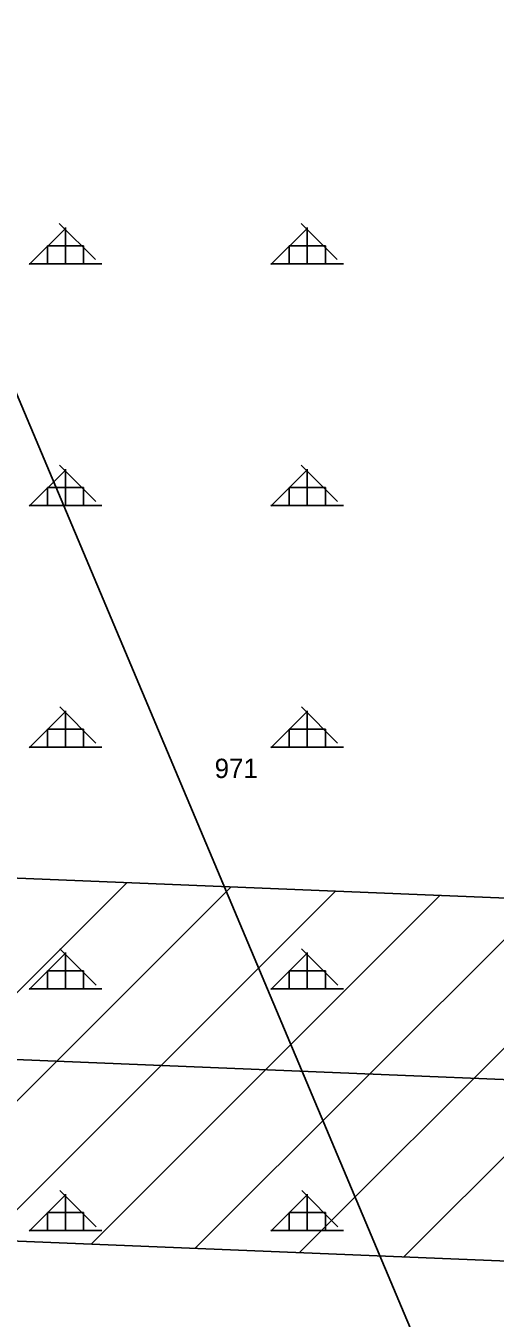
# Model space of a CAD drawing. Extents: x 410727 to 412947, y 4463506 to 4466382.
# Drawn here: x 411746.4 to 411843.5, y 4464905 to 4465172.3 of the extents above; entities that cross this region are included whole.
import ezdxf

# ---------------------------------------------------------------- set-up
doc = ezdxf.new("R2010")
doc.units = 0
for name, color, linetype in [('KDS_PARSEL_NO', 7, 'Continuous'), ('LJ_ÇERÇEVE', 7, 'Continuous'), ('TA_ENH_HAT', 7, 'Continuous'), ('TA_ENH_TARAMA', 7, 'Continuous'), ('TR_ORMAN', 7, 'Continuous')]:
    doc.layers.add(name, color=color, linetype=linetype)

msp = doc.modelspace()

# ---------------------------------------------------------------- linework, layer by layer
at = {"layer": 'LJ_ÇERÇEVE'}
msp.add_line((412177.76, 4464068.35), (411528.62, 4465608.26), dxfattribs=at)
at = {"layer": 'TA_ENH_HAT'}
msp.add_lwpolyline([(412066.99, 4464945.27), (411603.01, 4464964.25), (411201.24, 4464983.22), (410781.64, 4465000.65)], dxfattribs=at)
at = {"layer": 'TA_ENH_TARAMA'}
for p, q in [((411695.19, 4464922.95), (411767.31, 4464995.06)), ((411695.19, 4464922.95), (411767.31, 4464995.06)), ((411716.76, 4464922.06), (411788.87, 4464994.18)), ((411716.76, 4464922.06), (411788.87, 4464994.18)), ((411738.33, 4464921.18), (411810.44, 4464993.3)), ((411738.33, 4464921.18), (411810.44, 4464993.3)), ((411759.9, 4464920.3), (411832.01, 4464992.41)), ((411759.9, 4464920.3), (411832.01, 4464992.41)), ((411781.47, 4464919.42), (411853.58, 4464991.53)), ((411781.47, 4464919.42), (411853.58, 4464991.53)), ((411803.03, 4464918.54), (411875.15, 4464990.65)), ((411803.03, 4464918.54), (411875.15, 4464990.65)), ((411824.6, 4464917.66), (411896.72, 4464989.77)), ((411824.6, 4464917.66), (411896.72, 4464989.77))]:
    msp.add_line(p, q, dxfattribs=at)
msp.add_lwpolyline([(410782.08, 4465038.16), (410781.19, 4464963.13), (411199.57, 4464945.75), (411601.36, 4464926.78), (412065.46, 4464907.81), (412068.53, 4464982.74), (411604.66, 4465001.71), (411202.9, 4465020.68), (410782.08, 4465038.16)], dxfattribs=at)
at = {"layer": 'TR_ORMAN'}
for p, q in [((411760.85, 4465123.96), (411753.35, 4465131.46)), ((411760.85, 4465123.96), (411753.35, 4465131.46)), ((411760.85, 4465123.96), (411753.35, 4465131.46)), ((411760.85, 4465123.96), (411753.35, 4465131.46)), ((411810.84, 4465123.96), (411803.34, 4465131.46)), ((411810.84, 4465123.96), (411803.34, 4465131.46)), ((411810.84, 4465123.96), (411803.34, 4465131.46)), ((411810.84, 4465123.96), (411803.34, 4465131.46)), ((411747.12, 4465122.94), (411754.61, 4465130.44)), ((411747.12, 4465122.94), (411754.61, 4465130.44)), ((411747.12, 4465122.94), (411754.61, 4465130.44)), ((411747.12, 4465122.94), (411754.61, 4465130.44)), ((411754.62, 4465123.09), (411754.62, 4465130.59)), ((411754.62, 4465123.09), (411754.62, 4465130.59)), ((411754.62, 4465123.09), (411754.62, 4465130.59)), ((411754.62, 4465123.09), (411754.62, 4465130.59)), ((411797.12, 4465122.95), (411804.61, 4465130.44)), ((411797.12, 4465122.95), (411804.61, 4465130.44)), ((411797.12, 4465122.95), (411804.61, 4465130.44)), ((411797.12, 4465122.95), (411804.61, 4465130.44)), ((411804.62, 4465123.09), (411804.62, 4465130.59)), ((411804.62, 4465123.09), (411804.62, 4465130.59)), ((411804.62, 4465123.09), (411804.62, 4465130.59)), ((411804.62, 4465123.09), (411804.62, 4465130.59)), ((411750.87, 4465123.09), (411750.87, 4465126.84)), ((411750.87, 4465126.84), (411758.37, 4465126.84)), ((411750.87, 4465123.09), (411750.87, 4465126.84)), ((411750.87, 4465126.84), (411758.37, 4465126.84)), ((411750.87, 4465123.09), (411750.87, 4465126.84)), ((411750.87, 4465126.84), (411758.37, 4465126.84)), ((411750.87, 4465123.09), (411750.87, 4465126.84)), ((411750.87, 4465126.84), (411758.37, 4465126.84)), ((411758.37, 4465123.09), (411758.37, 4465126.84)), ((411758.37, 4465123.09), (411758.37, 4465126.84)), ((411758.37, 4465123.09), (411758.37, 4465126.84)), ((411758.37, 4465123.09), (411758.37, 4465126.84)), ((411800.87, 4465123.09), (411800.87, 4465126.84)), ((411800.87, 4465126.84), (411808.37, 4465126.84)), ((411800.87, 4465123.09), (411800.87, 4465126.84)), ((411800.87, 4465126.84), (411808.37, 4465126.84)), ((411800.87, 4465123.09), (411800.87, 4465126.84)), ((411800.87, 4465126.84), (411808.37, 4465126.84)), ((411800.87, 4465123.09), (411800.87, 4465126.84)), ((411800.87, 4465126.84), (411808.37, 4465126.84)), ((411808.37, 4465123.09), (411808.37, 4465126.84)), ((411808.37, 4465123.09), (411808.37, 4465126.84)), ((411808.37, 4465123.09), (411808.37, 4465126.84)), ((411808.37, 4465123.09), (411808.37, 4465126.84)), ((411747.12, 4465123.09), (411762.12, 4465123.09)), ((411747.12, 4465123.09), (411762.12, 4465123.09)), ((411747.12, 4465123.09), (411762.12, 4465123.09)), ((411747.12, 4465123.09), (411762.12, 4465123.09)), ((411797.12, 4465123.09), (411812.12, 4465123.09)), ((411797.12, 4465123.09), (411812.12, 4465123.09)), ((411797.12, 4465123.09), (411812.12, 4465123.09)), ((411797.12, 4465123.09), (411812.12, 4465123.09)), ((411747.12, 4465072.95), (411754.61, 4465080.44)), ((411747.12, 4465072.95), (411754.61, 4465080.44)), ((411747.12, 4465072.95), (411754.61, 4465080.44)), ((411747.12, 4465072.95), (411754.61, 4465080.44)), ((411760.88, 4465073.94), (411753.38, 4465081.44)), ((411760.88, 4465073.94), (411753.38, 4465081.44)), ((411760.88, 4465073.94), (411753.38, 4465081.44)), ((411760.88, 4465073.94), (411753.38, 4465081.44)), ((411754.62, 4465073.09), (411754.62, 4465080.59)), ((411754.62, 4465073.09), (411754.62, 4465080.59)), ((411754.62, 4465073.09), (411754.62, 4465080.59)), ((411754.62, 4465073.09), (411754.62, 4465080.59)), ((411797.12, 4465072.95), (411804.61, 4465080.45)), ((411797.12, 4465072.95), (411804.61, 4465080.45)), ((411797.12, 4465072.95), (411804.61, 4465080.45)), ((411797.12, 4465072.95), (411804.61, 4465080.45)), ((411810.87, 4465073.94), (411803.38, 4465081.44)), ((411810.87, 4465073.94), (411803.38, 4465081.44)), ((411810.87, 4465073.94), (411803.38, 4465081.44)), ((411810.87, 4465073.94), (411803.38, 4465081.44)), ((411804.62, 4465073.09), (411804.62, 4465080.59)), ((411804.62, 4465073.09), (411804.62, 4465080.59)), ((411804.62, 4465073.09), (411804.62, 4465080.59)), ((411804.62, 4465073.09), (411804.62, 4465080.59)), ((411750.87, 4465076.84), (411758.37, 4465076.84)), ((411750.87, 4465073.09), (411750.87, 4465076.84)), ((411750.87, 4465076.84), (411758.37, 4465076.84)), ((411750.87, 4465073.09), (411750.87, 4465076.84)), ((411750.87, 4465076.84), (411758.37, 4465076.84)), ((411750.87, 4465073.09), (411750.87, 4465076.84)), ((411750.87, 4465076.84), (411758.37, 4465076.84)), ((411750.87, 4465073.09), (411750.87, 4465076.84)), ((411758.37, 4465073.09), (411758.37, 4465076.84)), ((411758.37, 4465073.09), (411758.37, 4465076.84)), ((411758.37, 4465073.09), (411758.37, 4465076.84)), ((411758.37, 4465073.09), (411758.37, 4465076.84)), ((411800.87, 4465076.84), (411808.37, 4465076.84)), ((411800.87, 4465073.09), (411800.87, 4465076.84)), ((411800.87, 4465076.84), (411808.37, 4465076.84)), ((411800.87, 4465073.09), (411800.87, 4465076.84)), ((411800.87, 4465076.84), (411808.37, 4465076.84)), ((411800.87, 4465073.09), (411800.87, 4465076.84)), ((411800.87, 4465076.84), (411808.37, 4465076.84)), ((411800.87, 4465073.09), (411800.87, 4465076.84)), ((411808.37, 4465073.09), (411808.37, 4465076.84)), ((411808.37, 4465073.09), (411808.37, 4465076.84)), ((411808.37, 4465073.09), (411808.37, 4465076.84)), ((411808.37, 4465073.09), (411808.37, 4465076.84)), ((411747.12, 4465073.09), (411762.12, 4465073.09)), ((411747.12, 4465073.09), (411762.12, 4465073.09)), ((411747.12, 4465073.09), (411762.12, 4465073.09)), ((411747.12, 4465073.09), (411762.12, 4465073.09)), ((411797.12, 4465073.09), (411812.12, 4465073.09)), ((411797.12, 4465073.09), (411812.12, 4465073.09)), ((411797.12, 4465073.09), (411812.12, 4465073.09)), ((411797.12, 4465073.09), (411812.12, 4465073.09)), ((411747.12, 4465022.95), (411754.61, 4465030.45)), ((411747.12, 4465022.95), (411754.61, 4465030.45)), ((411747.12, 4465022.95), (411754.61, 4465030.45)), ((411747.12, 4465022.95), (411754.61, 4465030.45)), ((411760.91, 4465023.92), (411753.42, 4465031.41)), ((411760.91, 4465023.92), (411753.42, 4465031.41)), ((411760.91, 4465023.92), (411753.42, 4465031.41)), ((411760.91, 4465023.92), (411753.42, 4465031.41)), ((411754.62, 4465023.09), (411754.62, 4465030.59)), ((411754.62, 4465023.09), (411754.62, 4465030.59)), ((411754.62, 4465023.09), (411754.62, 4465030.59)), ((411754.62, 4465023.09), (411754.62, 4465030.59)), ((411797.12, 4465022.96), (411804.61, 4465030.46)), ((411797.12, 4465022.96), (411804.61, 4465030.46)), ((411797.12, 4465022.96), (411804.61, 4465030.46)), ((411797.12, 4465022.96), (411804.61, 4465030.46)), ((411810.91, 4465023.92), (411803.41, 4465031.41)), ((411810.91, 4465023.92), (411803.41, 4465031.41)), ((411810.91, 4465023.92), (411803.41, 4465031.41)), ((411810.91, 4465023.92), (411803.41, 4465031.41)), ((411804.62, 4465023.09), (411804.62, 4465030.59)), ((411804.62, 4465023.09), (411804.62, 4465030.59)), ((411804.62, 4465023.09), (411804.62, 4465030.59)), ((411804.62, 4465023.09), (411804.62, 4465030.59)), ((411750.87, 4465023.09), (411750.87, 4465026.84)), ((411750.87, 4465026.84), (411758.37, 4465026.84)), ((411750.87, 4465023.09), (411750.87, 4465026.84)), ((411750.87, 4465026.84), (411758.37, 4465026.84)), ((411750.87, 4465023.09), (411750.87, 4465026.84)), ((411750.87, 4465026.84), (411758.37, 4465026.84)), ((411750.87, 4465023.09), (411750.87, 4465026.84)), ((411750.87, 4465026.84), (411758.37, 4465026.84)), ((411758.37, 4465023.09), (411758.37, 4465026.84)), ((411758.37, 4465023.09), (411758.37, 4465026.84)), ((411758.37, 4465023.09), (411758.37, 4465026.84)), ((411758.37, 4465023.09), (411758.37, 4465026.84)), ((411800.87, 4465023.09), (411800.87, 4465026.84)), ((411800.87, 4465026.84), (411808.37, 4465026.84)), ((411800.87, 4465023.09), (411800.87, 4465026.84)), ((411800.87, 4465026.84), (411808.37, 4465026.84)), ((411800.87, 4465023.09), (411800.87, 4465026.84)), ((411800.87, 4465026.84), (411808.37, 4465026.84)), ((411800.87, 4465023.09), (411800.87, 4465026.84)), ((411800.87, 4465026.84), (411808.37, 4465026.84)), ((411808.37, 4465023.09), (411808.37, 4465026.84)), ((411808.37, 4465023.09), (411808.37, 4465026.84)), ((411808.37, 4465023.09), (411808.37, 4465026.84)), ((411808.37, 4465023.09), (411808.37, 4465026.84)), ((411747.12, 4465023.09), (411762.12, 4465023.09)), ((411747.12, 4465023.09), (411762.12, 4465023.09)), ((411747.12, 4465023.09), (411762.12, 4465023.09)), ((411747.12, 4465023.09), (411762.12, 4465023.09)), ((411797.12, 4465023.09), (411812.12, 4465023.09)), ((411797.12, 4465023.09), (411812.12, 4465023.09)), ((411797.12, 4465023.09), (411812.12, 4465023.09)), ((411797.12, 4465023.09), (411812.12, 4465023.09)), ((411760.95, 4464973.89), (411753.45, 4464981.39)), ((411760.95, 4464973.89), (411753.45, 4464981.39)), ((411760.95, 4464973.89), (411753.45, 4464981.39)), ((411760.95, 4464973.89), (411753.45, 4464981.39)), ((411810.94, 4464973.89), (411803.44, 4464981.39)), ((411810.94, 4464973.89), (411803.44, 4464981.39)), ((411810.94, 4464973.89), (411803.44, 4464981.39)), ((411810.94, 4464973.89), (411803.44, 4464981.39)), ((411747.12, 4464972.96), (411754.61, 4464980.46)), ((411747.12, 4464972.96), (411754.61, 4464980.46)), ((411747.12, 4464972.96), (411754.61, 4464980.46)), ((411747.12, 4464972.96), (411754.61, 4464980.46)), ((411754.62, 4464973.09), (411754.62, 4464980.59)), ((411754.62, 4464973.09), (411754.62, 4464980.59)), ((411754.62, 4464973.09), (411754.62, 4464980.59)), ((411754.62, 4464973.09), (411754.62, 4464980.59)), ((411797.12, 4464972.97), (411804.61, 4464980.47)), ((411797.12, 4464972.97), (411804.61, 4464980.47)), ((411797.12, 4464972.97), (411804.61, 4464980.47)), ((411797.12, 4464972.97), (411804.61, 4464980.47)), ((411804.62, 4464973.09), (411804.62, 4464980.59)), ((411804.62, 4464973.09), (411804.62, 4464980.59)), ((411804.62, 4464973.09), (411804.62, 4464980.59)), ((411804.62, 4464973.09), (411804.62, 4464980.59)), ((411750.87, 4464976.84), (411758.37, 4464976.84)), ((411750.87, 4464976.84), (411758.37, 4464976.84)), ((411750.87, 4464973.09), (411750.87, 4464976.84)), ((411750.87, 4464973.09), (411750.87, 4464976.84)), ((411750.87, 4464976.84), (411758.37, 4464976.84)), ((411750.87, 4464976.84), (411758.37, 4464976.84)), ((411750.87, 4464973.09), (411750.87, 4464976.84)), ((411750.87, 4464973.09), (411750.87, 4464976.84)), ((411758.37, 4464973.09), (411758.37, 4464976.84)), ((411758.37, 4464973.09), (411758.37, 4464976.84)), ((411758.37, 4464973.09), (411758.37, 4464976.84)), ((411758.37, 4464973.09), (411758.37, 4464976.84)), ((411800.87, 4464973.09), (411800.87, 4464976.84)), ((411800.87, 4464976.84), (411808.37, 4464976.84)), ((411800.87, 4464973.09), (411800.87, 4464976.84)), ((411800.87, 4464976.84), (411808.37, 4464976.84)), ((411800.87, 4464973.09), (411800.87, 4464976.84)), ((411800.87, 4464976.84), (411808.37, 4464976.84)), ((411800.87, 4464973.09), (411800.87, 4464976.84)), ((411800.87, 4464976.84), (411808.37, 4464976.84)), ((411808.37, 4464973.09), (411808.37, 4464976.84)), ((411808.37, 4464973.09), (411808.37, 4464976.84)), ((411808.37, 4464973.09), (411808.37, 4464976.84)), ((411808.37, 4464973.09), (411808.37, 4464976.84)), ((411747.12, 4464973.09), (411762.12, 4464973.09)), ((411747.12, 4464973.09), (411762.12, 4464973.09)), ((411747.12, 4464973.09), (411762.12, 4464973.09)), ((411747.12, 4464973.09), (411762.12, 4464973.09)), ((411797.12, 4464973.09), (411812.12, 4464973.09)), ((411797.12, 4464973.09), (411812.12, 4464973.09)), ((411797.12, 4464973.09), (411812.12, 4464973.09)), ((411797.12, 4464973.09), (411812.12, 4464973.09)), ((411747.12, 4464922.97), (411754.61, 4464930.47)), ((411747.12, 4464922.97), (411754.61, 4464930.47)), ((411747.12, 4464922.97), (411754.61, 4464930.47)), ((411747.12, 4464922.97), (411754.61, 4464930.47)), ((411760.98, 4464923.87), (411753.48, 4464931.37)), ((411760.98, 4464923.87), (411753.48, 4464931.37)), ((411760.98, 4464923.87), (411753.48, 4464931.37)), ((411760.98, 4464923.87), (411753.48, 4464931.37)), ((411754.62, 4464923.09), (411754.62, 4464930.59)), ((411754.62, 4464923.09), (411754.62, 4464930.59)), ((411754.62, 4464923.09), (411754.62, 4464930.59)), ((411754.62, 4464923.09), (411754.62, 4464930.59)), ((411797.12, 4464922.98), (411804.61, 4464930.47)), ((411797.12, 4464922.98), (411804.61, 4464930.47)), ((411797.12, 4464922.98), (411804.61, 4464930.47)), ((411797.12, 4464922.98), (411804.61, 4464930.47)), ((411810.97, 4464923.87), (411803.47, 4464931.37)), ((411810.97, 4464923.87), (411803.47, 4464931.37)), ((411810.97, 4464923.87), (411803.47, 4464931.37)), ((411810.97, 4464923.87), (411803.47, 4464931.37)), ((411804.62, 4464923.09), (411804.62, 4464930.59)), ((411804.62, 4464923.09), (411804.62, 4464930.59)), ((411804.62, 4464923.09), (411804.62, 4464930.59)), ((411804.62, 4464923.09), (411804.62, 4464930.59)), ((411750.87, 4464926.84), (411758.37, 4464926.84)), ((411750.87, 4464926.84), (411758.37, 4464926.84)), ((411750.87, 4464923.09), (411750.87, 4464926.84)), ((411750.87, 4464923.09), (411750.87, 4464926.84)), ((411750.87, 4464926.84), (411758.37, 4464926.84)), ((411750.87, 4464926.84), (411758.37, 4464926.84)), ((411750.87, 4464923.09), (411750.87, 4464926.84)), ((411750.87, 4464923.09), (411750.87, 4464926.84)), ((411758.37, 4464923.09), (411758.37, 4464926.84)), ((411758.37, 4464923.09), (411758.37, 4464926.84)), ((411758.37, 4464923.09), (411758.37, 4464926.84)), ((411758.37, 4464923.09), (411758.37, 4464926.84)), ((411800.87, 4464923.09), (411800.87, 4464926.84)), ((411800.87, 4464926.84), (411808.37, 4464926.84)), ((411800.87, 4464923.09), (411800.87, 4464926.84)), ((411800.87, 4464926.84), (411808.37, 4464926.84)), ((411800.87, 4464923.09), (411800.87, 4464926.84)), ((411800.87, 4464926.84), (411808.37, 4464926.84)), ((411800.87, 4464923.09), (411800.87, 4464926.84)), ((411800.87, 4464926.84), (411808.37, 4464926.84)), ((411808.37, 4464923.09), (411808.37, 4464926.84)), ((411808.37, 4464923.09), (411808.37, 4464926.84)), ((411808.37, 4464923.09), (411808.37, 4464926.84)), ((411808.37, 4464923.09), (411808.37, 4464926.84)), ((411747.12, 4464923.09), (411762.12, 4464923.09)), ((411747.12, 4464923.09), (411762.12, 4464923.09)), ((411747.12, 4464923.09), (411762.12, 4464923.09)), ((411747.12, 4464923.09), (411762.12, 4464923.09)), ((411797.12, 4464923.09), (411812.12, 4464923.09)), ((411797.12, 4464923.09), (411812.12, 4464923.09)), ((411797.12, 4464923.09), (411812.12, 4464923.09)), ((411797.12, 4464923.09), (411812.12, 4464923.09))]:
    msp.add_line(p, q, dxfattribs=at)

# ---------------------------------------------------------------- texts
at = {"layer": 'KDS_PARSEL_NO'}
msp.add_text('971', height=4, dxfattribs=at).set_placement((411785.47, 4465016.71))

doc.saveas('drawing.dxf')
